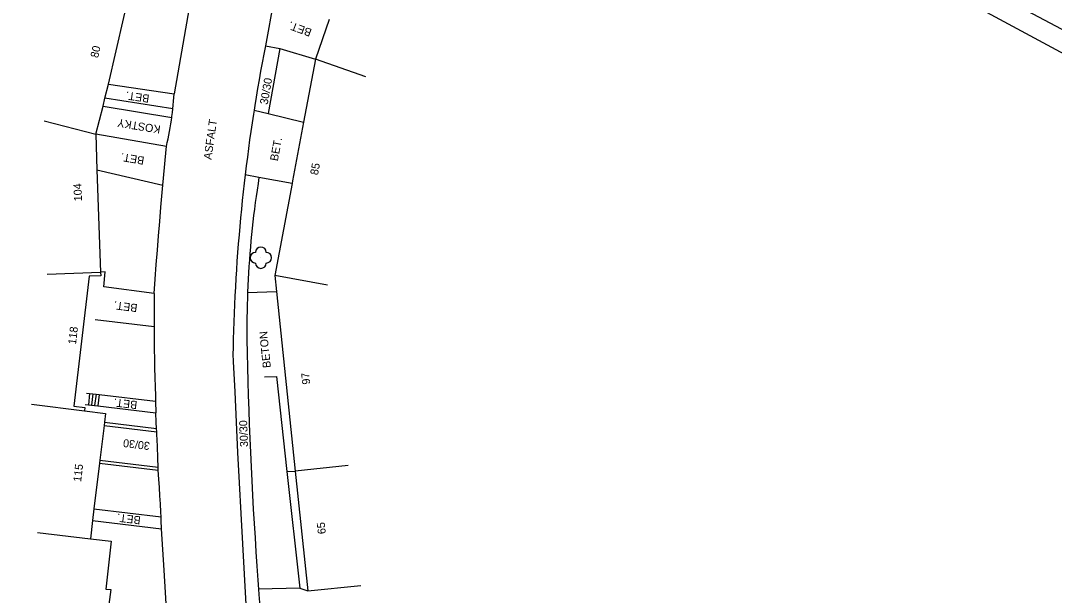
# Model space of a CAD drawing. Extents: x -544674 to -541478, y -1199076 to -1195527.
# Drawn here: x -543837.5 to -543740.7, y -1196901 to -1196847.2 of the extents above; entities that cross this region are included whole.
import ezdxf

# ---------------------------------------------------------------- set-up
doc = ezdxf.new("R2010")
doc.units = 0
for name, color, linetype in [('BUDOVY_MĚŘ', 7, 'Continuous'), ('POMOC_POPIS', 7, 'Continuous'), ('ROZHRANÍ_PLOCH', 7, 'Continuous'), ('ZELEŇ', 7, 'Continuous'), ('ZN_DOPLŇKOVÉ', 7, 'Continuous'), ('Č_POPIS_ORIENT', 7, 'Continuous')]:
    doc.layers.add(name, color=color, linetype=linetype)

msp = doc.modelspace()

# ---------------------------------------------------------------- linework, layer by layer
at = {"layer": 'BUDOVY_MĚŘ'}
for points in [[(-543829.27, -1196853.15), (-543827.11, -1196843.75), (-543836.46, -1196841.54)], [(-543808.61, -1196847.11), (-543809.89, -1196850.82)], [(-543809.89, -1196850.82), (-543811.02, -1196856.7)], [(-543805.16, -1196852.45), (-543809.89, -1196850.82)], [(-543829.62, -1196854.45), (-543829.27, -1196853.15)], [(-543829.79, -1196855.22), (-543829.62, -1196854.45)], [(-543830.48, -1196857.85), (-543829.79, -1196855.22)], [(-543835.32, -1196856.58), (-543830.48, -1196857.85)], [(-543811.02, -1196856.7), (-543812.04, -1196862.2), (-543812.08, -1196862.45)], [(-543830.48, -1196857.85), (-543830.36, -1196861.19)], [(-543830.36, -1196861.19), (-543830.02, -1196870.76)], [(-543812.08, -1196862.45), (-543813.68, -1196871.08)], [(-543835.02, -1196870.94), (-543830.02, -1196870.76)], [(-543830.02, -1196870.76), (-543830.01, -1196871.1), (-543831.1, -1196871.14), (-543832.53, -1196883.32), (-543831.51, -1196883.45), (-543831.54, -1196883.75)], [(-543813.68, -1196871.08), (-543813.54, -1196872.56)], [(-543808.76, -1196871.99), (-543813.68, -1196871.08)], [(-543813.54, -1196872.56), (-543811.78, -1196889.39)], [(-543836.5, -1196883.12), (-543831.54, -1196883.75)], [(-543831.54, -1196883.75), (-543829.56, -1196884), (-543829.66, -1196884.83)], [(-543829.7, -1196885.13), (-543830.09, -1196888.36)], [(-543829.66, -1196884.83), (-543829.7, -1196885.13)], [(-543830.09, -1196888.36), (-543830.12, -1196888.65)], [(-543830.12, -1196888.65), (-543830.64, -1196892.92)], [(-543806.81, -1196888.87), (-543811.78, -1196889.39)], [(-543811.78, -1196889.39), (-543810.61, -1196900.63)], [(-543830.64, -1196892.92), (-543830.77, -1196894.04)], [(-543830.77, -1196894.04), (-543830.98, -1196895.74)], [(-543835.94, -1196895.14), (-543830.98, -1196895.74)], [(-543830.98, -1196895.74), (-543829.04, -1196895.95), (-543829.53, -1196900.45), (-543829.05, -1196900.5), (-543830.03, -1196907.76), (-543837.51, -1196906.75)], [(-543810.61, -1196900.63), (-543805.64, -1196900.11)]]:
    msp.add_lwpolyline(points, dxfattribs=at)
at = {"layer": 'ROZHRANÍ_PLOCH'}
for points in [[(-543683.91, -1196877.2), (-543691.5, -1196873.66), (-543705.01, -1196866.73), (-543728.97, -1196853.83), (-543748.43, -1196843.5), (-543763.6, -1196835.31), (-543776.41, -1196828.36), (-543795.83, -1196818.1), (-543799.01, -1196816.63), (-543801.44, -1196815.96), (-543804.89, -1196814.99), (-543806.78, -1196815.3), (-543809.1, -1196816.75), (-543811.25, -1196828.32), (-543810.68, -1196828.43), (-543809.5, -1196821.93), (-543808.87, -1196819.98), (-543806.66, -1196817.42), (-543804.85, -1196816.33), (-543803.42, -1196815.87), (-543801.44, -1196815.96), (-543799.07, -1196816.78), (-543799.7, -1196818.42)], [(-543821.38, -1196844.01), (-543823.12, -1196854.07)], [(-543813.79, -1196845.22), (-543814.58, -1196849.55)], [(-543814.58, -1196849.55), (-543814.73, -1196850.35), (-543814.88, -1196851.15), (-543815.03, -1196851.95), (-543815.17, -1196852.75), (-543815.31, -1196853.56), (-543815.44, -1196854.36), (-543815.57, -1196855.16), (-543815.64, -1196855.59)], [(-543814.58, -1196849.55), (-543813.24, -1196849.82)], [(-543813.24, -1196849.82), (-543814.31, -1196855.91)], [(-543813.24, -1196849.82), (-543809.89, -1196850.82)], [(-543829.27, -1196853.15), (-543823.12, -1196854.07)], [(-543823.25, -1196855.47), (-543829.62, -1196854.45)], [(-543823.25, -1196855.47), (-543823.21, -1196855.12), (-543823.18, -1196854.76), (-543823.15, -1196854.41), (-543823.12, -1196854.07)], [(-543829.79, -1196855.22), (-543823.35, -1196856.27)], [(-543823.35, -1196856.27), (-543823.34, -1196856.18), (-543823.29, -1196855.82), (-543823.25, -1196855.47)], [(-543815.64, -1196855.59), (-543815.7, -1196855.97), (-543815.82, -1196856.77), (-543815.94, -1196857.58), (-543816.06, -1196858.38), (-543816.17, -1196859.19), (-543816.27, -1196860), (-543816.38, -1196860.81), (-543816.47, -1196861.64)], [(-543815.64, -1196855.59), (-543814.31, -1196855.91)], [(-543823.85, -1196858.98), (-543823.77, -1196858.63), (-543823.7, -1196858.28), (-543823.63, -1196857.93), (-543823.56, -1196857.58), (-543823.5, -1196857.23), (-543823.44, -1196856.88), (-543823.39, -1196856.53), (-543823.35, -1196856.27)], [(-543814.31, -1196855.91), (-543811.02, -1196856.7)], [(-543823.85, -1196858.98), (-543830.48, -1196857.85)], [(-543824.19, -1196862.6), (-543824.13, -1196861.96), (-543824.01, -1196860.61), (-543823.88, -1196859.26), (-543823.85, -1196858.98)], [(-543830.36, -1196861.19), (-543824.19, -1196862.6)], [(-543816.47, -1196861.64), (-543816.57, -1196862.42), (-543816.66, -1196863.23), (-543816.75, -1196864.04), (-543816.83, -1196864.85), (-543816.91, -1196865.66), (-543816.98, -1196866.47), (-543817.05, -1196867.28), (-543817.12, -1196868.1), (-543817.18, -1196868.91), (-543817.24, -1196869.72), (-543817.3, -1196870.53), (-543817.35, -1196871.34), (-543817.39, -1196872.16), (-543817.44, -1196872.97), (-543817.48, -1196873.78), (-543817.51, -1196874.6), (-543817.54, -1196875.41), (-543817.57, -1196876.22), (-543817.59, -1196877.04), (-543817.61, -1196877.85), (-543817.62, -1196878.45), (-543817.59, -1196879.14), (-543817.45, -1196881.98), (-543817.32, -1196884.83), (-543817.18, -1196887.67), (-543817.03, -1196890.51), (-543816.88, -1196893.36), (-543816.73, -1196896.2), (-543816.57, -1196899.04), (-543816.41, -1196901.89)], [(-543815.18, -1196861.88), (-543816.47, -1196861.64)], [(-543815.18, -1196861.88), (-543815.27, -1196862.47), (-543815.36, -1196863.07), (-543815.45, -1196863.66), (-543815.53, -1196864.25), (-543815.61, -1196864.85), (-543815.68, -1196865.44), (-543815.75, -1196866.04), (-543815.81, -1196866.63), (-543815.88, -1196867.23), (-543815.93, -1196867.83), (-543815.99, -1196868.43), (-543816.04, -1196869.02), (-543816.08, -1196869.62), (-543816.12, -1196870.22), (-543816.16, -1196870.82), (-543816.19, -1196871.42), (-543816.22, -1196872.01), (-543816.25, -1196872.66)], [(-543812.08, -1196862.45), (-543815.18, -1196861.88)], [(-543824.99, -1196872.76), (-543824.9, -1196871.41), (-543824.8, -1196870.06), (-543824.7, -1196868.71), (-543824.59, -1196867.36), (-543824.48, -1196866.01), (-543824.37, -1196864.66), (-543824.25, -1196863.31), (-543824.19, -1196862.6)], [(-543824.99, -1196872.76), (-543829.73, -1196872.15), (-543829.6, -1196870.72), (-543830.02, -1196870.76)], [(-543824.99, -1196872.76), (-543825, -1196873.63), (-543825.01, -1196874.51), (-543825.01, -1196875.38), (-543825.01, -1196875.86)], [(-543816.25, -1196872.66), (-543816.27, -1196873.21), (-543816.29, -1196873.81), (-543816.3, -1196874.41), (-543816.31, -1196875.01), (-543816.32, -1196875.61), (-543816.32, -1196876.21), (-543816.31, -1196876.81), (-543816.31, -1196877.41), (-543816.3, -1196878.01), (-543816.29, -1196878.34), (-543816.26, -1196879.67), (-543816.22, -1196881), (-543816.18, -1196882.33), (-543816.13, -1196883.67), (-543816.09, -1196885), (-543816.03, -1196886.33), (-543815.98, -1196887.66), (-543815.91, -1196888.99), (-543815.85, -1196890.32), (-543815.78, -1196891.65), (-543815.71, -1196892.98), (-543815.63, -1196894.31), (-543815.55, -1196895.64), (-543815.47, -1196896.96), (-543815.38, -1196898.29), (-543815.28, -1196899.62), (-543815.22, -1196900.45)], [(-543816.25, -1196872.66), (-543813.54, -1196872.56)], [(-543830.54, -1196875.21), (-543825.01, -1196875.86)], [(-543825.01, -1196875.86), (-543825.01, -1196876.25), (-543825, -1196877.13), (-543824.99, -1196878), (-543824.98, -1196878.87), (-543824.96, -1196879.74), (-543824.94, -1196880.62), (-543824.92, -1196881.49), (-543824.89, -1196882.36), (-543824.87, -1196882.85)], [(-543814.65, -1196880.58), (-543813.55, -1196880.53), (-543812.58, -1196889.43)], [(-543831.35, -1196882.09), (-543831.05, -1196882.13)], [(-543831.05, -1196882.13), (-543831.17, -1196883.19)], [(-543831.05, -1196882.13), (-543830.75, -1196882.16)], [(-543830.75, -1196882.16), (-543830.87, -1196883.23)], [(-543830.75, -1196882.16), (-543830.45, -1196882.2)], [(-543830.45, -1196882.2), (-543830.58, -1196883.26)], [(-543830.45, -1196882.2), (-543830.15, -1196882.23)], [(-543830.15, -1196882.23), (-543830.28, -1196883.29)], [(-543830.15, -1196882.23), (-543824.87, -1196882.85)], [(-543831.47, -1196883.15), (-543831.17, -1196883.19)], [(-543831.17, -1196883.19), (-543830.87, -1196883.23)], [(-543830.87, -1196883.23), (-543830.58, -1196883.26)], [(-543830.58, -1196883.26), (-543830.28, -1196883.29)], [(-543830.28, -1196883.29), (-543824.84, -1196883.93)], [(-543824.87, -1196882.85), (-543824.84, -1196883.93)], [(-543824.77, -1196885.42), (-543824.8, -1196884.82), (-543824.84, -1196883.93)], [(-543824.76, -1196885.72), (-543824.77, -1196885.42)], [(-543824.63, -1196889.02), (-543824.66, -1196888.19), (-543824.7, -1196887.07), (-543824.75, -1196885.94), (-543824.76, -1196885.72)], [(-543824.62, -1196889.32), (-543824.63, -1196889.02)], [(-543824.35, -1196893.68), (-543824.37, -1196893.26), (-543824.41, -1196892.48), (-543824.46, -1196891.7), (-543824.51, -1196890.92), (-543824.56, -1196890.14), (-543824.62, -1196889.32)], [(-543812.58, -1196889.43), (-543811.78, -1196889.39)], [(-543812.58, -1196889.43), (-543811.36, -1196900.38)], [(-543830.64, -1196892.92), (-543824.35, -1196893.68)], [(-543830.77, -1196894.04), (-543824.3, -1196894.82)], [(-543824.3, -1196894.82), (-543824.33, -1196894.04), (-543824.35, -1196893.68)], [(-543822.18, -1196930.03), (-543822.65, -1196922.19), (-543823.11, -1196914.36), (-543823.59, -1196906.52), (-543824.06, -1196898.69), (-543824.3, -1196894.82)], [(-543811.36, -1196900.38), (-543815.22, -1196900.45)], [(-543815.22, -1196900.45), (-543815.19, -1196900.95), (-543815.1, -1196902.09)], [(-543811.36, -1196900.38), (-543810.61, -1196900.63)]]:
    msp.add_lwpolyline(points, dxfattribs=at)
at = {"layer": 'ZELEŇ'}
msp.add_lwpolyline([(-543710.48, -1196890.53), (-543698.8, -1196896.24), (-543696.55, -1196894.38), (-543694.06, -1196888.31), (-543691.3, -1196878.9), (-543693.57, -1196875.08), (-543704.66, -1196868.94), (-543729.92, -1196855.63), (-543749.4, -1196845.11), (-543764.86, -1196836.62), (-543776.81, -1196830.28), (-543794.72, -1196821.1), (-543798.65, -1196826.86), (-543800.85, -1196838.93), (-543796.52, -1196841.95)], dxfattribs=at)
msp.add_circle((-543815, -1196869.41), 0.0005, dxfattribs=at)
for centre, start, end in [((-543815.5, -1196869.41), 89.99999, 269.99999), ((-543815, -1196868.91), 0, 179.99999), ((-543814.5, -1196869.41), 270, 89.99999), ((-543815, -1196869.91), 179.99999, 359.99999)]:
    msp.add_arc(centre, 0.5, start, end, dxfattribs=at)
at = {"layer": 'ZN_DOPLŇKOVÉ'}
for points in [[(-543829.7, -1196885.13), (-543824.76, -1196885.72)], [(-543829.66, -1196884.83), (-543824.77, -1196885.42)], [(-543830.09, -1196888.36), (-543824.63, -1196889.02)], [(-543830.12, -1196888.65), (-543824.62, -1196889.32)]]:
    msp.add_lwpolyline(points, dxfattribs=at)

# ---------------------------------------------------------------- texts
at = {"layer": 'POMOC_POPIS'}
for s, rotation, p in [('BET.', 159.89997, (-543810.17, -1196848.02)), ('30/30', 80.03, (-543814.37, -1196855.11)), ('BET.', 171.48999, (-543825.41, -1196854.16)), ('KOSTKY', 170.73999, (-543824.36, -1196857.05)), ('ASFALT', 81.90999, (-543819.64, -1196860.26)), ('BET.', 79.48999, (-543813.42, -1196860.4)), ('BET.', 170.32998, (-543825.88, -1196859.97)), ('BET.', 172.67, (-543826.53, -1196873.77)), ('BETON', 95.96997, (-543814.06, -1196879.7)), ('BET.', 173.32002, (-543826.55, -1196882.85)), ('30/30', 92.18003, (-543816.2, -1196887.13)), ('30/30', 173.10997, (-543825.37, -1196886.69)), ('BET.', 173.1, (-543826.23, -1196893.65))]:
    msp.add_text(s, height=0.75, rotation=rotation, dxfattribs=at).set_placement(p)
at = {"layer": 'Č_POPIS_ORIENT'}
for s, rotation, p in [('80', 77.06002, (-543830.26, -1196850.74)), ('85', 79.48999, (-543809.66, -1196861.71)), ('104', 92.03003, (-543831.76, -1196864.11)), ('118', 83.33001, (-543832.33, -1196877.57)), ('97', 95.96997, (-543810.37, -1196881.25)), ('115', 83.10002, (-543831.85, -1196890.44)), ('65', 95.94001, (-543808.91, -1196895.26))]:
    msp.add_text(s, height=0.75, rotation=rotation, dxfattribs=at).set_placement(p)

doc.saveas('drawing.dxf')
